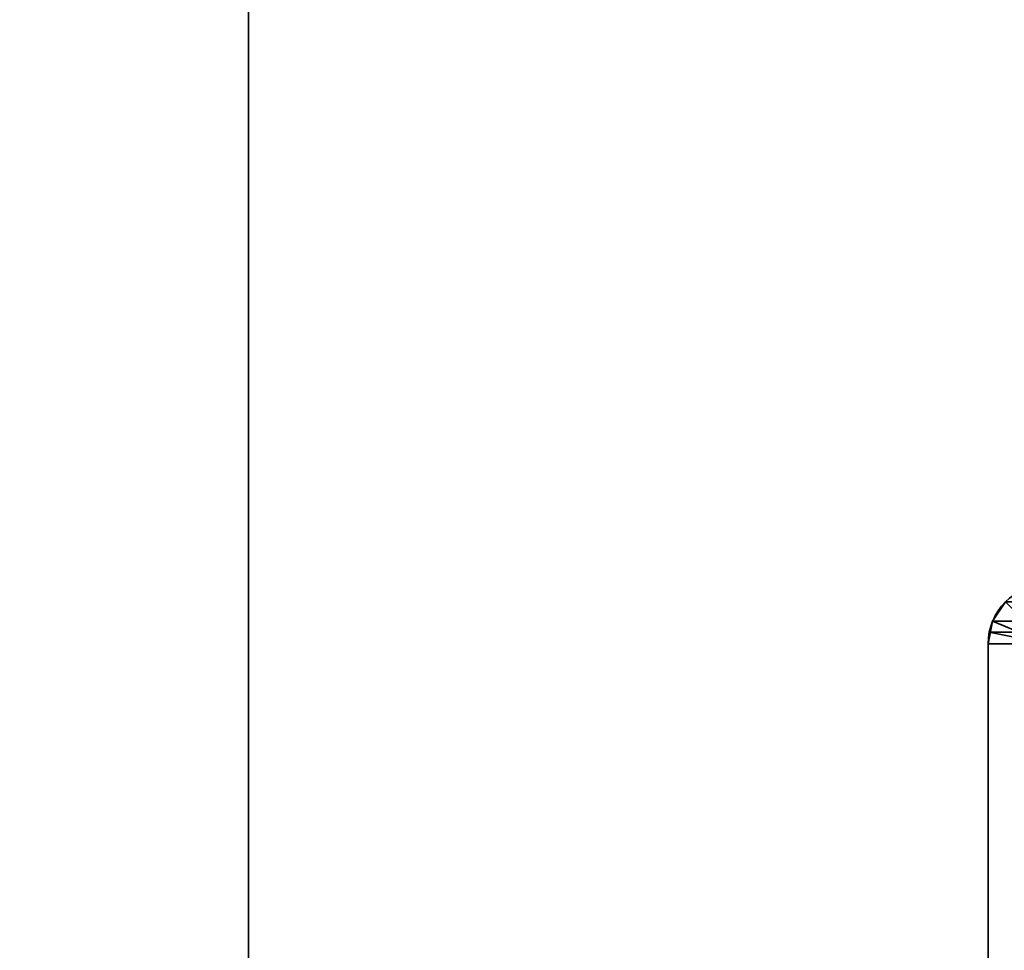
# Model space of a CAD drawing. Header units: millimetres. Extents: x -603 to 3703, y -115 to 193.
# Tile 900 of 1056: x 2435 to 2486, y -2 to 47. Entities that reach past the tile are written whole.
import ezdxf

# ---------------------------------------------------------------- set-up
doc = ezdxf.new("R2010")
doc.units = ezdxf.units.MM
doc.layers.add('151', color=7, linetype='Continuous', true_color=0xffffff)

# ---------------------------------------------------------------- blocks, each defined once
blk = doc.blocks.new('UG_SURFACE_003')
at = {"layer": '151', "color": 252, "linetype": 'Continuous', "lineweight": 35}
for points in [[(2297, -18, -8.75), (2297, 174.4, -8.75), (2447, 174.4, -8.75), (2447, -18, -8.75)], [(3703, -18, 2212.25), (3703, 174.4, 2212.25), (2297, 174.4, 2212.25), (2297, -18, 2212.25)], [(2447, -18, -8.75), (2447, 174.4, -8.75), (2447, 174.4, 2062.25), (2447, -18, 2062.25)], [(2447, -18, 2062.25), (2447, 174.4, 2062.25), (3553, 174.4, 2062.25), (3553, -18, 2062.25)]]:
    blk.add_3dface(points, dxfattribs=at)
blk = doc.blocks.new('UG_SURFACE_096')
at = {"layer": '151', "color": 252, "linetype": 'Continuous', "lineweight": 35}
for points in [[(2486.402, 16.598, 2022.848), (2486.402, 16.598, -8.75), (2485.734, 15.599, -8.75), (2485.734, 15.599, 2023.515)], [(2487.12, 15.025, 2022.13), (2487.463, 15.537, 2021.787), (2486.402, 16.598, 2022.848), (2485.734, 15.599, 2023.515)], [(2487.463, 15.537, -8.75), (2487.12, 15.025, -8.75), (2485.734, 15.599, -8.75), (2486.402, 16.598, -8.75)], [(2485.5, 14.42, -8.75), (2485.559, 15.021, 2023.691), (2485.734, 15.599, 2023.515)], [(2485.734, 15.599, 2023.515), (2485.734, 15.599, -8.75), (2485.5, 14.42, -8.75)], [(2485.5, 14.42, -8.75), (2485.734, 15.599, -8.75), (2487.12, 15.025, -8.75), (2487, 14.42, -8.75)], [(2487.03, 14.728, 2022.22), (2487.12, 15.025, 2022.13), (2485.734, 15.599, 2023.515), (2485.559, 15.021, 2023.691)], [(2485.5, 14.42, -8.75), (2485.5, 14.42, 2023.75), (2485.559, 15.021, 2023.691)], [(2487, 14.42, 2022.25), (2487.03, 14.728, 2022.22), (2485.559, 15.021, 2023.691), (2485.5, 14.42, 2023.75)], [(2485.5, -29.92, 2023.75), (2485.5, 14.42, 2023.75), (2485.5, 14.42, -8.75), (2485.5, -29.92, -8.75)], [(2487, -29.92, 2022.25), (2487, 14.42, 2022.25), (2485.5, 14.42, 2023.75), (2485.5, -29.92, 2023.75)], [(2487, 14.42, -8.75), (2487, -29.92, -8.75), (2485.5, -29.92, -8.75), (2485.5, 14.42, -8.75)]]:
    blk.add_3dface(points, dxfattribs=at)
blk = doc.blocks.new('UG_SURFACE_101')
at = {"layer": '151', "color": 252, "linetype": 'Continuous', "lineweight": 35}
for points in [[(3513.598, 16.598, 2022.848), (2486.402, 16.598, 2022.848), (2485.734, 15.599, 2023.515), (3514.266, 15.599, 2023.515)], [(2485.734, 15.599, 2023.515), (2486.402, 16.598, 2022.848), (2487.463, 15.537, 2021.787), (2487.12, 15.025, 2022.13)], [(3514.441, 15.021, 2023.691), (3514.266, 15.599, 2023.515), (2485.734, 15.599, 2023.515), (2485.559, 15.021, 2023.691)], [(2485.559, 15.021, 2023.691), (2485.734, 15.599, 2023.515), (2487.12, 15.025, 2022.13), (2487.03, 14.728, 2022.22)], [(2485.559, 15.021, 2023.691), (2485.5, 14.42, 2023.75), (3514.5, 14.42, 2023.75)], [(2485.5, 14.42, 2023.75), (2485.559, 15.021, 2023.691), (2487.03, 14.728, 2022.22), (2487, 14.42, 2022.25)], [(2485.559, 15.021, 2023.691), (3514.5, 14.42, 2023.75), (3514.441, 15.021, 2023.691)], [(2485.5, -29.92, 2023.75), (3514.5, -29.92, 2023.75), (3514.5, 14.42, 2023.75), (2485.5, 14.42, 2023.75)], [(2485.5, -29.92, 2023.75), (2485.5, 14.42, 2023.75), (2487, 14.42, 2022.25), (2487, -29.92, 2022.25)]]:
    blk.add_3dface(points, dxfattribs=at)

msp = doc.modelspace()

# ---------------------------------------------------------------- linework, layer by layer
at = {"layer": '151', "linetype": 'Continuous', "lineweight": -3}
for p, q in [((2447, 174.4, 2062.25), (2447, -18, 2062.25)), ((2447, 174.4, -8.75), (2447, -18, -8.75)), ((2485.5, 14.42, 2023.75), (2485.5, 14.42, -8.75)), ((3514.5, 14.42, 2023.75), (2485.5, 14.42, 2023.75)), ((2485.5, -29.92, 2023.75), (2485.5, 14.42, 2023.75)), ((2485.5, 14.42, -8.75), (2485.5, -29.92, -8.75)), ((2485.5, -29.92, 2023.75), (2485.5, 14.42, 2023.75))]:
    msp.add_line(p, q, dxfattribs=at)
msp.add_arc((2488.58, 14.42, -8.75), 3.08, 90, 180, dxfattribs=at)
at = {"layer": '151', "linetype": 'Continuous', "lineweight": -3, "extrusion": (-0.707107, -6.12323e-17, -0.707107)}
msp.add_ellipse((2488.58, 14.42, 2020.67), major_axis=(-3.08, 0, 3.08), ratio=0.707107, start_param=0, end_param=1.570796, dxfattribs=at)
msp.add_ellipse((2488.58, 14.42, 2020.67), major_axis=(-3.08, 0, 3.08), ratio=0.707107, start_param=0, end_param=1.570796, dxfattribs=at)

# ---------------------------------------------------------------- block references
at = {"layer": '151', "linetype": 'Continuous', "lineweight": -3}
for name in ['UG_SURFACE_003', 'UG_SURFACE_096', 'UG_SURFACE_101']:
    msp.add_blockref(name, (0, 0), dxfattribs=at)

doc.saveas('drawing.dxf')
